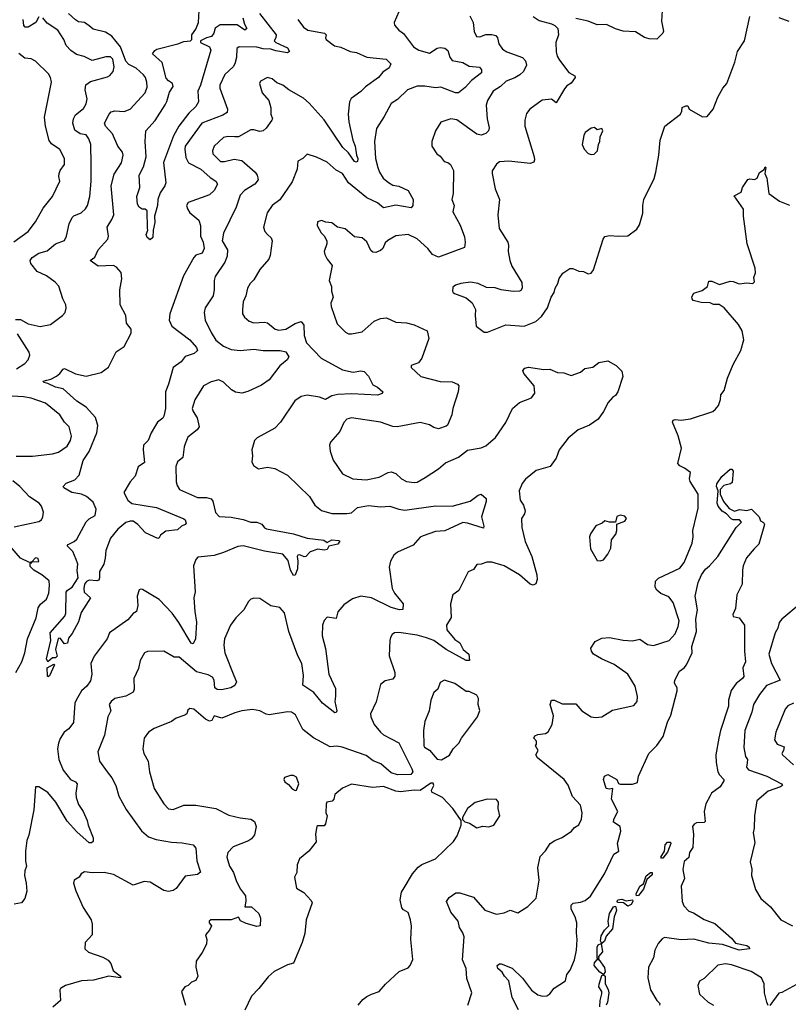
# Model space of a CAD drawing. Extents: x 1954678 to 2060275, y 904822 to 1016299.
# Tile 261 of 467: x 1992230 to 1997267, y 953651 to 960104. Entities that reach past the tile are written whole.
import ezdxf

# ---------------------------------------------------------------- set-up
doc = ezdxf.new("R2010")
doc.units = 0

msp = doc.modelspace()

# ---------------------------------------------------------------- linework, layer by layer
at = {"layer": '0CON20XD'}
for points in [[(1996443.8, 960235), (1996435.6, 960095), (1996448, 960028), (1996443.8, 960015), (1996405, 959976), (1996355, 959978), (1996325, 959988), (1996265, 960023.1), (1996185, 960029.1), (1996135, 960044.4), (1996075, 960073.1), (1996015, 960070), (1995955, 960093.1), (1995875, 960110.8)], [(1994713.8, 960155), (1994684, 960085), (1994687.3, 960067.3), (1994715.8, 960035), (1994745, 960014), (1994810.8, 959925), (1994845, 959904.5), (1994916.3, 959883.7), (1994965, 959916.5), (1994985, 959921.1), (1995016.6, 959916.6), (1995035, 959901.2), (1995047.9, 959857.9), (1995065, 959836.9), (1995135, 959822.7), (1995175, 959798.6), (1995243, 959793), (1995256, 959775), (1995255.6, 959755), (1995190, 959705), (1995149.8, 959660.2), (1995105, 959624.3), (1995085, 959623.8), (1994990.8, 959660.8), (1994955, 959656.8), (1994885, 959668.6), (1994835, 959668.1), (1994771.4, 959645), (1994705, 959580), (1994664.3, 959555), (1994619.7, 959470.3), (1994568.3, 959391.7), (1994554.5, 959304.5), (1994562.7, 959195), (1994576.2, 959135), (1994587.3, 959105), (1994612.5, 959065), (1994646.5, 959036.5), (1994675, 959018.8), (1994715, 959012.2), (1994775, 958983.8), (1994808.1, 958925), (1994806.2, 958885), (1994795, 958871.2), (1994695, 958887.5), (1994615, 958870), (1994573.9, 958903.9), (1994505.2, 958935.2), (1994385.6, 959035.6), (1994345, 959096.7), (1994305, 959117.1), (1994245, 959170.5), (1994175, 959203.1), (1994115, 959222), (1994086, 959195), (1994053.7, 959176.3), (1994047.5, 959125), (1994015, 959041.2), (1993935, 958923.8), (1993885, 958886), (1993852.8, 958837.2), (1993827.5, 958745), (1993835.8, 958715.8), (1993855, 958696.2), (1993877.5, 958675), (1993884.4, 958655), (1993872.6, 958557.4), (1993861.9, 958535), (1993805, 958465.8), (1993765, 958398.8), (1993740, 958375), (1993722.9, 958345), (1993712.2, 958295), (1993695.6, 958255), (1993689.4, 958205), (1993691.4, 958175), (1993703.4, 958153.4), (1993735, 958128), (1993765, 958117.5), (1993835, 958121.4), (1993855, 958117.1), (1993904, 958075), (1993928.8, 958068.8), (1993975, 958075.4), (1994035, 958111.8), (1994075.5, 958125.5), (1994091.4, 958101.4), (1994094.7, 958034.7), (1994109.5, 957985), (1994205.5, 957885), (1994345, 957810), (1994415, 957794.4), (1994465, 957801.4), (1994487, 957797), (1994515, 957766.7), (1994545, 957710), (1994575, 957696), (1994610, 957665), (1994605.7, 957654.3), (1994575, 957643.5), (1994405, 957651.1), (1994315, 957647.1), (1994275, 957638.5), (1994234.4, 957615.6), (1994195, 957628.9), (1994115, 957643.1), (1994075, 957634.2), (1994034, 957605), (1993938.8, 957465), (1993902.6, 957427.4), (1993787.3, 957362.7), (1993770, 957345), (1993752, 957285), (1993756, 957245), (1993751.2, 957205), (1993762.3, 957182.3), (1993795, 957160), (1993855, 957170), (1993902.7, 957162.7), (1993985, 957118), (1994128.9, 956978.9), (1994165, 956922), (1994207.9, 956887.9), (1994275, 956867.8), (1994375, 956866.4), (1994405, 956870.9), (1994445, 956907.7), (1994515, 956920.6), (1994595, 956910.3), (1994655, 956916), (1994715, 956895.4), (1994755, 956888.8), (1994955, 956917.5), (1995065, 956916.5), (1995181.2, 956948.8), (1995235, 956986.9), (1995255, 956993.8), (1995287.5, 956965), (1995286.7, 956945), (1995257.5, 956845), (1995272, 956785), (1995268.8, 956771.2), (1995165, 956804.6), (1995135, 956807.3), (1995016.3, 956753.7), (1994955, 956748.5), (1994875, 956721.1), (1994855, 956712), (1994809.7, 956660.3), (1994706.2, 956615), (1994682.5, 956595), (1994660, 956555), (1994652.5, 956515), (1994671.1, 956375), (1994685.4, 956345.4), (1994743.3, 956275), (1994741.7, 956238.3), (1994720, 956235), (1994665, 956250.4), (1994536.2, 956315), (1994465, 956325.8), (1994411.7, 956308.3), (1994355, 956268.8), (1994315, 956223.3), (1994305, 956179.2), (1994245, 956187.5), (1994225, 956166.2), (1994213.6, 956135), (1994212.8, 956065), (1994235, 955983.3), (1994255.6, 955815), (1994300.3, 955720.3), (1994299.1, 955670.9), (1994295.5, 955635), (1994308.6, 955575), (1994305, 955562.5), (1994295, 955561.2), (1994214.7, 955624.7), (1994157.1, 955695), (1994085, 955741.2), (1994090.4, 955805), (1994078.7, 955885), (1994054, 955935), (1993993.3, 956095), (1993966, 956216), (1993935, 956251.2), (1993875, 956262.5), (1993805, 956311.2), (1993765, 956313.3), (1993745, 956306.7), (1993728.8, 956291.2), (1993698.8, 956235), (1993645.8, 956184.2), (1993611.2, 956135), (1993572.5, 956045), (1993567.8, 956005), (1993574.5, 955955), (1993632.7, 955805), (1993650, 955765), (1993640.3, 955739.7), (1993613.3, 955725), (1993552.1, 955712.1), (1993525, 955712.9), (1993509.2, 955725), (1993504.4, 955775), (1993492.9, 955795), (1993465, 955810.4), (1993389.2, 955829.2), (1993275, 955925.8), (1993243.3, 955925), (1993175, 955965.6), (1993068.1, 955961.9), (1993048.8, 955955), (1993018.9, 955905), (1993008, 955852), (1992978, 955785), (1992980.8, 955715), (1992974.4, 955695.6), (1992925, 955669.5), (1992854.5, 955655.5), (1992828.8, 955635), (1992816.7, 955615), (1992828.6, 955575), (1992807.8, 955535), (1992785.6, 955415), (1992742.2, 955305), (1992753.5, 955245), (1992804.5, 955175), (1992834.4, 955135), (1992860.8, 955085), (1992880.8, 955015), (1992927.4, 954927.4), (1993028.5, 954788.5), (1993075, 954747.5), (1993125, 954731.5), (1993225, 954713.3), (1993295, 954710), (1993367.5, 954695), (1993384.2, 954674.2), (1993391.1, 954591.1), (1993414.1, 954515.9), (1993395, 954500.8), (1993315, 954491.2), (1993255, 954408.8), (1993235, 954396), (1993205, 954390), (1993175, 954395.6), (1993085, 954451.8), (1993045, 954455.3), (1992975, 954431.5), (1992845, 954501.5), (1992783.6, 954513.6), (1992705, 954512.5), (1992655, 954519.2), (1992634.1, 954505.9), (1992620, 954485), (1992586.7, 954465), (1992584, 954445), (1992598, 954395), (1992646, 954285), (1992698.8, 954205), (1992706.2, 954175), (1992706.2, 954105), (1992660, 954055), (1992657.5, 954015), (1992682.3, 953992.3), (1992775, 953959.4), (1992809.2, 953939.2), (1992827.6, 953917.6), (1992843.3, 953873.3), (1992890, 953835), (1992890, 953825), (1992815, 953836), (1992715, 953807.8), (1992635, 953805.4), (1992530, 953775), (1992498.8, 953755), (1992494, 953745), (1992498, 953675), (1992447.9, 953632.1)], [(1993693.5, 960115), (1993702.9, 960075), (1993718.1, 960045), (1993705, 960034.6), (1993655, 960070), (1993545, 960069.2), (1993511.7, 960048.3), (1993501.8, 960015), (1993486.5, 959993.5), (1993455, 959985.4), (1993414.5, 959965), (1993414.6, 959954.6), (1993475, 959925.7), (1993481.8, 959905), (1993415.2, 959674.8), (1993398.5, 959635), (1993402.2, 959565), (1993384.6, 959535), (1993338.6, 959491.4), (1993273, 959407), (1993237.9, 959342.1), (1993172.8, 959167.2), (1993187.5, 959035), (1993182.5, 959015), (1993150.5, 958969.5), (1993134.5, 958925.5), (1993132.7, 958885), (1993114.5, 958815.5), (1993115.5, 958775), (1993104.6, 958725), (1993103.3, 958676.7), (1993085, 958661.9), (1993065, 958675.7), (1993058.8, 958695), (1993070, 958725), (1993067.9, 958737.9), (1993065, 958850), (1993051.7, 958861.7), (1993033, 958863), (1993012.5, 958875), (1993002.5, 958895), (1992998.8, 958945), (1993016.7, 959005), (1993013.1, 959085), (1993040.6, 959139.4), (1993059.6, 959205), (1993053.3, 959305), (1993057.5, 959375), (1993117.7, 959442.3), (1993183.8, 959546.2), (1993195, 959566.7), (1993211.9, 959628.1), (1993235.8, 959665), (1993231.2, 959685), (1993205, 959702.5), (1993190.6, 959720.6), (1993164.1, 959824.1), (1993100.7, 959879.3), (1993115, 959902.5), (1993129.5, 959910.5), (1993266.7, 959945), (1993305, 959961.4), (1993350, 959965), (1993357.5, 959975), (1993359.2, 960005), (1993385, 960041.9), (1993402, 960085), (1993405.5, 960164.5)], [(1992202.1, 958137.9), (1992235, 958139.6), (1992285, 958111.5), (1992365, 958092.2), (1992433.1, 958106.9), (1992511.2, 958165), (1992528, 958185), (1992535.8, 958214.2), (1992532.5, 958235), (1992512.5, 958275), (1992486.7, 958356.7), (1992463.7, 958383.7), (1992406, 958425), (1992345, 958452.5), (1992302.5, 958505), (1992298.1, 958525), (1992311.4, 958545), (1992355, 958573.5), (1992410.6, 958589.4), (1992464.7, 958635.3), (1992523.2, 958656.8), (1992537.5, 958685), (1992555.3, 958765), (1992575, 958807.5), (1992585, 958818.1), (1992632.6, 958837.4), (1992660.6, 958865), (1992673.7, 958886.3), (1992688.9, 958945), (1992699.1, 959045), (1992697.7, 959157.7), (1992696.4, 959285), (1992683.8, 959323.8), (1992665, 959349.5), (1992626, 959356), (1992590.8, 959380.8), (1992578.5, 959425), (1992583.5, 959455), (1992595, 959479.4), (1992648.5, 959521.5), (1992666.7, 959553.3), (1992672.7, 959585), (1992659.4, 959645), (1992662.7, 959677.3), (1992695, 959699.1), (1992805, 959728.6), (1992821.7, 959738.3), (1992841.9, 959765), (1992850, 959795), (1992841.5, 959845), (1992825, 959859.4), (1992795, 959860), (1992705, 959837.1), (1992652.1, 959862.1), (1992603.3, 959876.7), (1992565, 959902), (1992534.3, 959935), (1992518.8, 959975), (1992481.2, 960035), (1992411.2, 960081.2), (1992381.8, 960115)], [(1992355, 960123.2), (1992335.6, 960084.4), (1992285, 960054.8), (1992266.2, 960055), (1992256.9, 960065), (1992252.2, 960105)], [(1993802.1, 960145), (1993910, 960005), (1993909.2, 959985), (1993897.5, 959965), (1993908, 959955), (1993985, 959920), (1993998.2, 959895), (1993985, 959886.7), (1993909.3, 959899.3), (1993875, 959911.5), (1993825, 959912.7), (1993785, 959923.9), (1993667.5, 959925), (1993654, 959915), (1993651.1, 959855), (1993640, 959815), (1993628.2, 959795), (1993575.4, 959745), (1993541.9, 959675), (1993542.9, 959655), (1993593, 959517), (1993588.9, 959495), (1993562.5, 959477.5), (1993423.1, 959425), (1993315.4, 959275), (1993312.5, 959255), (1993320, 959200), (1993336.1, 959166.1), (1993416.5, 959125), (1993479.2, 959069.2), (1993515.7, 959045), (1993526.8, 959026.8), (1993505.3, 958984.7), (1993475, 958956.5), (1993333.8, 958905), (1993324, 958885), (1993329.2, 958865), (1993345, 958838), (1993365, 958823.1), (1993405, 958790), (1993414.5, 958755), (1993416, 958686), (1993432.7, 958645), (1993439.5, 958605), (1993425, 958572.9), (1993385, 958560.8), (1993370.8, 958545), (1993304.6, 958425), (1993213.3, 958175), (1993209.2, 958135), (1993226.7, 958095), (1993345, 958005.4), (1993390, 957955), (1993394.4, 957935), (1993374.4, 957915), (1993314.7, 957895.3), (1993287.7, 957862.3), (1993235, 957824), (1993206.1, 957715), (1993186.7, 957665), (1993184.8, 957555.2), (1993174.8, 957505.2), (1993167.9, 957492.1), (1993133, 957467), (1993121.2, 957445), (1993091.8, 957395), (1993073.1, 957346.9), (1993041.9, 957315), (1993039.4, 957285), (1993048.2, 957201.8), (1993006.5, 957173.5), (1992987.9, 957112.1), (1992955, 957074.2), (1992913.3, 957005), (1992939.7, 956955), (1992965, 956933.8), (1993126.8, 956906.8), (1993305, 956832.9), (1993315.7, 956825), (1993320.6, 956805), (1993315, 956794.4), (1993290, 956785), (1993265, 956761.4), (1993188.8, 956751.2), (1993154.1, 956725.9), (1993145, 956707.5), (1993135, 956703.8), (1993055, 956740.6), (1993005, 956794.6), (1992975, 956816.2), (1992955, 956817.9), (1992925, 956807.5), (1992872.7, 956765), (1992826, 956705), (1992795.8, 956625), (1992790.5, 956575), (1992781.8, 956535), (1992753, 956487), (1992753.9, 956445), (1992748.6, 956431.4), (1992735, 956426.7), (1992685, 956430.7), (1992668.4, 956421.6), (1992655.7, 956405), (1992649.6, 956375), (1992652.3, 956352.3), (1992694, 956315), (1992632.3, 956217.7), (1992615, 956156.7), (1992575, 956080), (1992550.3, 956049.7), (1992543.3, 956016.7), (1992524.1, 956014.1), (1992495, 956050), (1992481.7, 956048.3), (1992464.4, 955975), (1992475, 955932.5), (1992465, 955922.5), (1992445, 955921.2), (1992415, 955896), (1992406.7, 955915), (1992433.5, 956035), (1992429.3, 956085), (1992526.8, 956195), (1992533.6, 956215), (1992535, 956351.2), (1992544.7, 956365.3), (1992575, 956385.5), (1992613.5, 956445), (1992606.4, 956493.6), (1992610.7, 956535), (1992599.4, 956565), (1992577.8, 956617.8), (1992542, 956655), (1992548.8, 956665), (1992586.7, 956683.3), (1992605, 956700), (1992665, 956813), (1992685, 956832.7), (1992724.6, 956855), (1992731.8, 956895), (1992712, 956942), (1992668.2, 956978.2), (1992635, 956994), (1992571.4, 957005), (1992518.8, 957035), (1992516, 957045), (1992533.9, 957066.1), (1992592.6, 957087.4), (1992620.3, 957119.7), (1992646.2, 957215), (1992686.5, 957273.5), (1992736.8, 957395), (1992742.1, 957445), (1992726.6, 957496.6), (1992666.7, 957565), (1992605, 957602.7), (1992515.7, 957685), (1992465, 957696.1), (1992415, 957720), (1992388.8, 957725), (1992384.3, 957735), (1992407.8, 957742.2), (1992435, 957748.5), (1992471.7, 957768.3), (1992494.2, 957785), (1992515, 957813.3), (1992525, 957816.7), (1992595, 957782.9), (1992665, 957767.5), (1992765, 957792), (1992813, 957827), (1992863.6, 957926.4), (1992915, 957961.2), (1992959.9, 958050.1), (1992960.6, 958075), (1992930.9, 958115), (1992925, 958166), (1992889.3, 958235), (1992887.2, 958332.8), (1992899.1, 958405), (1992896.2, 958446.2), (1992865, 958481.4), (1992845, 958493.1), (1992745, 958488.8), (1992692.5, 958525), (1992722.3, 958547.7), (1992745.6, 958595), (1992807.1, 958665), (1992811.4, 958685), (1992804.4, 958745), (1992834.6, 958795), (1992846.9, 958825), (1992830.2, 959015), (1992849.2, 959090.8), (1992896.5, 959165), (1992907.5, 959215), (1992903.1, 959235), (1992874.5, 959275), (1992838.7, 959355), (1992792.9, 959405), (1992786, 959425), (1992815.8, 959485), (1992830.7, 959499.3), (1992854.5, 959505.5), (1992915, 959501.5), (1992955, 959516.7), (1993052.5, 959625), (1993065, 959662.5), (1993063.8, 959695), (1993055, 959724), (1993042.2, 959742.2), (1992994.2, 959785), (1992945, 959810.4), (1992925, 959832.5), (1992891.8, 959925), (1992834.4, 959995), (1992792.2, 960022.2), (1992710.9, 960040.9), (1992685, 960063.1), (1992655, 960084.4), (1992615, 960089.6), (1992595, 960102.1), (1992550.6, 960145)], [(1994054, 960105), (1994089.2, 960055), (1994118.8, 960035), (1994228, 960015), (1994239.2, 960005), (1994234, 959985), (1994238, 959975), (1994292.7, 959932.7), (1994335, 959924.6), (1994395, 959896), (1994438.3, 959888.3), (1994505, 959858), (1994631.2, 959845), (1994662.5, 959815), (1994651.2, 959788.8), (1994610.6, 959759.4), (1994580.6, 959725), (1994495.3, 959664.7), (1994465.9, 959634.1), (1994402.1, 959587.9), (1994391.5, 959565), (1994382.3, 959485), (1994387.9, 959435), (1994413.2, 959315), (1994428.9, 959275), (1994436.4, 959216.4), (1994446.2, 959195), (1994443.8, 959175), (1994435, 959170), (1994425, 959173.3), (1994385, 959231.5), (1994347.1, 959267.1), (1994225, 959447.8), (1994127.3, 959557.3), (1994089.8, 959589.8), (1993993, 959643), (1993955, 959674), (1993915, 959690), (1993885, 959716.2), (1993855, 959724.2), (1993808.3, 959701.7), (1993801.4, 959685), (1993820, 959625), (1993863.9, 959573.9), (1993876, 959525), (1993876.7, 959485), (1993886.7, 959455), (1993883.3, 959445), (1993845, 959392.5), (1993825, 959375.7), (1993805, 959371.4), (1993765, 959382.5), (1993745, 959381.4), (1993665, 959336), (1993640, 959335), (1993595, 959339.2), (1993565, 959331.2), (1993505.6, 959275), (1993493.8, 959245), (1993496.9, 959225), (1993545.4, 959175.4), (1993572.5, 959175), (1993635, 959189.4), (1993685, 959180.8), (1993773.9, 959103.9), (1993785.6, 959085), (1993792.2, 959055), (1993770.5, 959025), (1993704.3, 958985), (1993675, 958954.2), (1993648.5, 958875), (1993565.4, 958705), (1993556.4, 958655), (1993591.6, 958595), (1993589.7, 958555), (1993575.2, 958514.8), (1993510.2, 958419.8), (1993503.8, 958395), (1993505.5, 958335), (1993498.9, 958295), (1993445, 958216.2), (1993438.1, 958185), (1993445.6, 958135), (1993485, 958053.8)], [(1995179.7, 960129.7), (1995201.9, 960085), (1995207.4, 960027.4), (1995224.2, 959994.2), (1995245, 959992), (1995285, 960005.8), (1995325, 960006.7), (1995349.3, 959999.3), (1995361.9, 959985), (1995371.1, 959945), (1995395, 959910.5), (1995422.7, 959892.7), (1995525.3, 959855.3), (1995544.5, 959835), (1995551.9, 959805), (1995531.1, 959765), (1995508.4, 959741.6), (1995475, 959722.1), (1995418.8, 959701.2), (1995380, 959665), (1995332.9, 959635), (1995296.7, 959575), (1995286.4, 959543.6), (1995292.5, 959455), (1995305.6, 959395), (1995302, 959375), (1995285, 959358), (1995255, 959347.1), (1995225, 959354.4), (1995095, 959448.5), (1995055, 959454.4), (1994988.9, 959431.1), (1994954, 959375), (1994930.8, 959305), (1994930.8, 959275), (1994964.4, 959224.4), (1994985, 959210), (1995012, 959175), (1995035, 959168.6), (1995054, 959155), (1995072.5, 959115), (1995070, 958965), (1995062, 958925), (1995077.1, 958885), (1995069.4, 958845), (1995116, 958756), (1995145, 958680), (1995150, 958645), (1995145, 958610), (1994975, 958547.5), (1994934.7, 958564.7), (1994904.6, 958604.6), (1994835, 958666.9), (1994775, 958695.7), (1994695, 958687.5), (1994643.2, 958656.8), (1994625, 958640.8), (1994608.9, 958605), (1994595, 958590), (1994565, 958578.8), (1994545, 958580), (1994531.8, 958591.8), (1994505, 958648), (1994475, 958674.2), (1994425, 958680), (1994362.7, 958732.7), (1994312.5, 958745), (1994275, 958773.3), (1994237, 958777), (1994208, 958788), (1994182.1, 958777.9), (1994180.6, 958755), (1994205, 958707.5), (1994225, 958687.5), (1994242, 958655), (1994243.8, 958635), (1994226.2, 958585), (1994228.8, 958565), (1994244.2, 958534.2), (1994277, 958493), (1994258.8, 958395), (1994274.2, 958355), (1994274.3, 958325), (1994284.2, 958285), (1994270, 958245), (1994270.8, 958225), (1994311.2, 958111.2), (1994365, 958056.2), (1994385.8, 958045.8), (1994405, 958044.2), (1994475, 958057.5), (1994552.3, 958127.7), (1994595.5, 958145.5), (1994635, 958148.9), (1994695, 958121.8), (1994765, 958116.5), (1994815.9, 958104.1), (1994901.2, 958065), (1994911.4, 958015), (1994865.5, 957884.5), (1994843.8, 957855), (1994795, 957836.7), (1994796, 957825), (1994860, 957765), (1994985, 957732.5), (1995065, 957731.1), (1995100, 957715), (1995107.1, 957705), (1995104.4, 957665), (1995069.5, 957555), (1995063.1, 957515), (1995032.9, 957447.1), (1995025, 957438.8), (1994975, 957421.2), (1994945, 957430), (1994915, 957448.2), (1994855, 957463.3), (1994704.5, 957434.5), (1994675, 957438.5), (1994595, 957466.2), (1994405, 957494), (1994375, 957486), (1994355, 957463.8), (1994327.1, 957405), (1994266, 957335), (1994260, 957315), (1994265.8, 957275), (1994285, 957216.7), (1994346.3, 957126.3), (1994413.8, 957093.8), (1994501.7, 957088.3), (1994585, 957105.6), (1994645, 957137.1), (1994665, 957141.4), (1994695, 957130.6), (1994732.5, 957095), (1994765, 957076.7), (1994815, 957070.4), (1994835, 957073.6), (1994887.3, 957102.7), (1994975, 957160.8), (1995020, 957200), (1995105, 957236.2), (1995165, 957282), (1995255, 957298.6), (1995285, 957311.4), (1995347.8, 957365), (1995415, 957464), (1995459.4, 957555), (1995505, 957594), (1995585, 957626.2), (1995606, 957655), (1995602, 957705), (1995533.3, 957785), (1995526.7, 957805), (1995540, 957820), (1995565, 957826.2), (1995665, 957812), (1995705, 957813.8), (1995755, 957791.4), (1995795, 957790), (1995845, 957772.9), (1995906.2, 957793.8), (1995932.7, 957817.3), (1995985, 957826.2), (1996025, 957857.5), (1996085, 957867.5), (1996138, 957838), (1996175, 957800), (1996182, 957765), (1996148.8, 957665), (1996135, 957640), (1996115, 957627.5), (1996086, 957595), (1996055.8, 957535), (1996022, 957485), (1995963.3, 957446.7), (1995890, 957415), (1995825, 957360.8), (1995765.6, 957285), (1995745, 957230)], [(1995595, 960124), (1995635, 960099.2), (1995715.9, 960075.9), (1995736.1, 960066.1), (1995756.2, 960045), (1995761.4, 960005), (1995744.2, 959955), (1995745.9, 959894.1), (1995753.1, 959865), (1995767.4, 959837.4), (1995828.3, 959758.3), (1995867.5, 959735), (1995870, 959725), (1995843, 959687), (1995815, 959670), (1995799.7, 959650.3), (1995745, 959558), (1995715, 959582), (1995655, 959575.7), (1995572.1, 959517.9), (1995550.9, 959489.1), (1995540.6, 959445), (1995539.4, 959405), (1995600.6, 959205), (1995604.3, 959185), (1995599.3, 959170.7), (1995575, 959161.2), (1995435, 959176.9), (1995375, 959171.4), (1995355, 959155.8), (1995326.5, 959113.5), (1995325.5, 959095), (1995346.5, 958995), (1995374.3, 958925), (1995364.3, 958824.3), (1995371.9, 958735), (1995429.2, 958645), (1995434.2, 958624.2), (1995432.2, 958585), (1995442.2, 958525), (1995455, 958488.8), (1995520.6, 958380.6), (1995524, 958345), (1995515, 958328.8), (1995505, 958324.2), (1995465, 958322.5), (1995385, 958333.3), (1995345, 958346.5), (1995288.9, 958348.9), (1995235, 958374.4), (1995185, 958382.5), (1995120, 958375), (1995086.4, 958363.6), (1995068.3, 958351.7), (1995067.5, 958325), (1995070, 958315), (1995079.3, 958309.3), (1995155, 958280), (1995195, 958247.5), (1995218, 958205), (1995214.2, 958165), (1995222, 958095), (1995275, 958056.7), (1995295, 958056.2), (1995415, 958103.3), (1995535, 958094.2), (1995612.5, 958125), (1995650.5, 958159.5), (1995688.8, 958215), (1995712.5, 958285), (1995732.5, 958315), (1995739.2, 958345), (1995757.5, 958375), (1995765, 958407.5), (1995788.3, 958441.7), (1995835, 958472.5), (1995855, 958472.5), (1995895, 958456.7), (1995925, 958453.8), (1995955, 958437.5), (1995975, 958442.5), (1995991.2, 958465), (1996053.3, 958665), (1996065, 958682.5), (1996095, 958690), (1996155, 958684.2), (1996215, 958688.1), (1996275, 958731.4), (1996291.7, 958758.3), (1996314.4, 958835), (1996312.9, 958885), (1996320, 958925), (1996386.8, 959063.2), (1996398.6, 959105), (1996418.6, 959215), (1996427.5, 959315), (1996458, 959405), (1996560, 959485), (1996570, 959505), (1996571.7, 959528.3), (1996595, 959538.8), (1996608.3, 959538.3), (1996617, 959517), (1996705, 959467.5), (1996735, 959470), (1996775, 959517.5), (1996804.3, 959595.7), (1996838.8, 959655), (1996863.8, 959685), (1996915.7, 959825), (1996934.3, 959895), (1996980, 959965), (1997015.4, 960125.4)], [(1997205, 960117.1), (1997270, 960095)], [(1992192, 958648), (1992286.9, 958715), (1992335, 958778), (1992385, 958869.2), (1992445, 958946), (1992494.3, 959045), (1992487.1, 959075), (1992490, 959095), (1992495.8, 959115), (1992522.9, 959155), (1992524.3, 959195), (1992493.6, 959253.6), (1992439.8, 959289.8), (1992422.6, 959312.6), (1992399.5, 959405), (1992392.5, 959465), (1992437.8, 959695), (1992433.1, 959725), (1992419.8, 959749.8), (1992335, 959832.9), (1992305, 959847.5), (1992265, 959852.5), (1992225, 959881.8)], [(1995975, 959220), (1995995, 959223.3), (1996017.5, 959245), (1996022.5, 959285), (1996032.5, 959305), (1996033.3, 959335), (1996052.5, 959375), (1996045, 959390), (1996015, 959382.5), (1995996.4, 959396.4), (1995975, 959393.8), (1995936.7, 959365), (1995926.7, 959345), (1995916.2, 959285), (1995928.8, 959255), (1995955, 959226.7), (1995975, 959220)], [(1995167.1, 953645), (1995194, 953725), (1995160.9, 953820.9), (1995155.7, 953885.7), (1995131.7, 953941.7), (1995141.9, 954091.9), (1995135, 954120), (1995113.1, 954155), (1995103.5, 954195), (1995055, 954253.8), (1995026.2, 954325), (1995045, 954350), (1995087.7, 954382.3), (1995115, 954380.8), (1995205, 954353.1), (1995278.3, 954268.3), (1995355, 954240.8), (1995405, 954250), (1995445, 954268), (1995495, 954250), (1995559.1, 954290.9), (1995614.1, 954345.9), (1995634.1, 954464.1), (1995625.6, 954545), (1995640.7, 954619.3), (1995675, 954657.5), (1995705.8, 954705), (1995736.2, 954725), (1995785, 954744.4), (1995845.8, 954785), (1995865, 954810), (1995895, 954826.7), (1995912.5, 954865), (1995915.6, 954905), (1995906.1, 954956.1), (1995853.3, 955013.3), (1995823.3, 955086.7), (1995797.1, 955125), (1995624.2, 955265), (1995612.9, 955285), (1995627.5, 955315), (1995610, 955345), (1995616.7, 955355), (1995616.7, 955375), (1995600, 955395), (1995605, 955410), (1995625, 955420), (1995675, 955426), (1995694.1, 955435.9), (1995718.6, 955485), (1995727.9, 955542.1), (1995707.1, 955615), (1995714.2, 955645), (1995735, 955644.4), (1995785, 955620.6), (1995875, 955619.2), (1995913.7, 955573.7), (1995975, 955535.8), (1996005, 955530), (1996045, 955534.2), (1996115, 955578), (1996255, 955610), (1996275.7, 955634.3), (1996278.3, 955668.3), (1996263.1, 955735), (1996215.7, 955815), (1996125, 955877.1), (1996042, 955915), (1995991.2, 955945), (1995976.2, 955965), (1995973.8, 955985), (1996001.7, 956028.3), (1996045, 956051.4), (1996095, 956054.5), (1996185, 956036.7), (1996245, 956032.2), (1996295, 956044), (1996345, 956008.6), (1996383.3, 956003.3), (1996485.8, 956034.2), (1996525, 956078.6), (1996545, 956126.2), (1996550.8, 956165), (1996512.5, 956285), (1996485, 956321.1), (1996432.1, 956342.1), (1996405, 956364), (1996394.4, 956385), (1996395.7, 956424.3), (1996416.5, 956443.5), (1996555, 956510), (1996583.6, 956546.4), (1996636.2, 956673.8), (1996644.3, 956715), (1996640.8, 956755), (1996665, 956857.5), (1996677.2, 956902.8), (1996676.7, 956995), (1996623.9, 957076.1), (1996619.2, 957095), (1996626.7, 957135), (1996587.5, 957165), (1996555, 957178.8), (1996543.8, 957195), (1996566, 957295), (1996545.5, 957375.5), (1996508, 957465), (1996512, 957478), (1996525, 957483.8), (1996565, 957478.8), (1996625, 957488), (1996773.1, 957536.9), (1996789.7, 957550.3), (1996809.4, 957575), (1996823.1, 957615), (1996824.3, 957645), (1996846.5, 957673.5), (1996868.8, 957755), (1996905, 957842.9), (1996955.6, 957935), (1996975.8, 958005), (1996963.6, 958063.6), (1996940, 958105), (1996845.5, 958215.5), (1996813, 958237), (1996777, 958237), (1996755, 958247.5), (1996695, 958250.8), (1996643.8, 958263.8), (1996636.7, 958275), (1996633.6, 958286.4), (1996648, 958312), (1996701.7, 958328.3), (1996737.5, 958355), (1996745, 958390), (1996765, 958390), (1996815, 958368), (1996885, 958390), (1996905, 958388.9), (1996945, 958372.2), (1996995, 958378.8), (1997035, 958374), (1997046, 958385), (1997041.2, 958415), (1997051.2, 958445), (1997048.6, 958475), (1996998, 958635), (1996972.5, 958815), (1996972.3, 958862.3), (1996911.7, 958948.3), (1996957.7, 958972.3), (1996967.5, 959005), (1997002.7, 959057.3), (1997015, 959061.2), (1997045, 959056.2), (1997063.3, 959065), (1997078.1, 959101.9), (1997108.3, 959121.7), (1997115, 959140), (1997120, 959135), (1997113.8, 959096.2), (1997125.8, 959065), (1997138.8, 958965), (1997210, 958915), (1997275, 958887.5)], [(1993485, 958053.8), (1993515, 958003.5), (1993565, 957963.8), (1993615, 957943.1), (1993675, 957934.6), (1993765.3, 957945.3), (1993825, 957935.3), (1993936.6, 957936.6), (1993975, 957927.3), (1993994.4, 957895), (1993982.2, 957875), (1993935.3, 957835), (1993865, 957742.7), (1993815, 957708.9), (1993725, 957666.5), (1993685, 957656.7), (1993645, 957663.3), (1993618.8, 957678.8), (1993565, 957727.5), (1993535, 957742.5), (1993485, 957729.5), (1993435.7, 957704.3), (1993377.6, 957612.4), (1993361.4, 957555), (1993367.1, 957535), (1993392.9, 957495), (1993406.2, 957435), (1993392.5, 957415), (1993332.6, 957367.4), (1993315, 957323.3), (1993307.5, 957305), (1993300, 957235), (1993265, 957206.7), (1993254.3, 957175), (1993255.6, 957075), (1993261.4, 957051.4), (1993278.6, 957025), (1993395, 956971.5), (1993455, 956971.9), (1993484.3, 956964.3), (1993495, 956947.5), (1993512.5, 956875), (1993537.5, 956847.5), (1993615, 956842.9), (1993695, 956827.9), (1993745, 956810.9), (1993785, 956811.1), (1993816.8, 956796.8), (1993833.9, 956773.9), (1993847.3, 956767.3), (1994025, 956734.2), (1994115, 956705.6), (1994222.6, 956692.6), (1994245, 956677.5), (1994275, 956694.5), (1994321.4, 956691.4), (1994328, 956685), (1994315, 956665.8), (1994257, 956653), (1994245, 956632), (1994225, 956627.5), (1994185, 956634.4), (1994134.1, 956615.9), (1994105, 956585.7), (1994094.3, 956584.3), (1994065, 956596.9), (1994053.3, 956595), (1994047.8, 956585), (1994052.9, 956555), (1994050, 956505), (1994035, 956462.5), (1994025, 956460), (1994005.6, 956495), (1993989.7, 956559.7), (1993955, 956600), (1993835, 956621.5), (1993695, 956656.5), (1993658.8, 956651.2), (1993565, 956610.7), (1993505, 956592.3), (1993398.6, 956581.4), (1993384.4, 956565.6), (1993370, 956525), (1993379.4, 956355), (1993370.9, 956315), (1993377.1, 956225), (1993389.6, 956155), (1993381.4, 956045), (1993366, 956014), (1993355, 956018), (1993272.4, 956152.4), (1993228.5, 956215), (1993145, 956303.1), (1993035, 956368.8), (1993025, 956372.5), (1993013.8, 956366.2), (1993001.2, 956325), (1993004, 956265), (1992995.8, 956225), (1992975, 956211.2), (1992938.5, 956171.5), (1992819.2, 956085), (1992804.3, 956045), (1992718.6, 955931.4), (1992695.6, 955885), (1992703.3, 955815), (1992695, 955770), (1992669.4, 955735), (1992635.7, 955705), (1992600, 955645), (1992592.2, 955625), (1992582.5, 955497.5), (1992553.2, 955456.8), (1992520.8, 955435), (1992495, 955393.3), (1992485, 955362.5), (1992478.1, 955325), (1992485.8, 955255), (1992515.7, 955185), (1992564, 955125), (1992595, 955109.2), (1992607.1, 955095), (1992598.1, 955035), (1992601.5, 955005), (1992615, 954960), (1992646.2, 954915), (1992673.3, 954855), (1992679.2, 954825), (1992712.4, 954742.4), (1992712.2, 954717.8), (1992701.5, 954708.5), (1992685, 954710), (1992605, 954780.4), (1992541, 954851), (1992466.8, 954975), (1992415, 955038.5), (1992355, 955076), (1992335, 955076.7), (1992322.7, 954925), (1992290.9, 954759.1), (1992277.5, 954725), (1992268.8, 954655), (1992267.8, 954587.8), (1992274.4, 954555), (1992263.6, 954525), (1992262.1, 954495), (1992273.6, 954443.6), (1992277.9, 954392.1), (1992263.3, 954345), (1992242.5, 954315), (1992195, 954306)], [(1992210, 957815), (1992265, 957850.8), (1992285, 957874), (1992297.8, 957905), (1992293.1, 957925), (1992215, 958044.5)], [(1992207.1, 957242.9), (1992253.8, 957243.8), (1992315, 957242.7), (1992445, 957258.8), (1992485, 957269.1), (1992541.8, 957308.2), (1992562.7, 957345), (1992569.5, 957375), (1992554.5, 957434.5), (1992525, 957465.8), (1992493.1, 957515), (1992400.2, 957590.2), (1992305, 957623.9), (1992255, 957632.9), (1992065, 957642.2)], [(1995745, 957230), (1995705.4, 957174.6), (1995615, 957148.9), (1995545, 957093.1), (1995521.9, 957065), (1995503.1, 957015), (1995510.6, 956955), (1995531.7, 956921.7), (1995542, 956885), (1995538.8, 956865), (1995517.5, 956835), (1995520, 956775), (1995543.6, 956683.6), (1995585.6, 956585), (1995618.5, 956465), (1995621.9, 956435), (1995613.1, 956406.9), (1995595, 956397.5), (1995575, 956404.4), (1995504.8, 956464.8), (1995405.8, 956525), (1995325, 956548.2), (1995290.6, 956549.4), (1995255, 956535.8), (1995225, 956533.8), (1995205, 956500), (1995170, 956485), (1995108.1, 956361.9), (1995068.8, 956335), (1995054.3, 956275.7), (1995057.1, 956185), (1995026.9, 956135), (1995029.6, 956105), (1995081.7, 956041.7), (1995115, 956019.2), (1995136, 955976), (1995174.5, 955945), (1995177.1, 955905), (1995155, 955904.6), (1995025, 955975.8), (1994945, 956034.1), (1994895, 956053.2), (1994835, 956070.5), (1994715, 956086.7), (1994685.8, 956084.2), (1994671.2, 956075), (1994659.2, 956055), (1994655.7, 956035), (1994651.1, 955935), (1994687.5, 955825), (1994688.3, 955801.7), (1994675, 955782), (1994625, 955771.2), (1994594.2, 955745.8), (1994566.3, 955633.7), (1994529.2, 955555), (1994531.4, 955535), (1994552.2, 955485), (1994594.2, 955434.2), (1994615, 955416.4), (1994714.7, 955364.7), (1994800.8, 955195), (1994805.5, 955174.5), (1994792.6, 955157.4), (1994705, 955154), (1994665, 955168), (1994597.2, 955227.2), (1994547, 955247), (1994500.9, 955280.9), (1994343.8, 955336.2), (1994308.5, 955341.5), (1994265, 955338.9), (1994155, 955396.9), (1994085, 955450.8), (1994037.3, 955547.3), (1994012.5, 955565), (1993985, 955567.1), (1993865, 955548.1), (1993845, 955552.5), (1993805, 955574.5), (1993755, 955582.7), (1993685.4, 955574.6), (1993639.7, 955560.3), (1993555.5, 955525.5), (1993505, 955541.2), (1993490, 955510), (1993475, 955505.6), (1993448.8, 955518.8), (1993372.5, 955585), (1993345, 955590), (1993332.3, 955577.7), (1993326.2, 955555), (1993313.3, 955545), (1993255, 955525.8), (1993225, 955504.3), (1993111.7, 955458.3), (1993075, 955433.3), (1993046.2, 955395), (1993036.2, 955325), (1993044, 955295), (1993071.4, 955245), (1993081.9, 955175), (1993112.5, 955065), (1993175.8, 954965), (1993205, 954932.5), (1993235, 954927.5), (1993305, 954956.9), (1993385, 954955.5), (1993515, 954932.9), (1993600.7, 954890.7), (1993675, 954873.1), (1993745, 954863.1), (1993769.5, 954849.5), (1993780, 954815), (1993768.3, 954761.7), (1993750, 954735), (1993728.9, 954721.1), (1993628.3, 954681.7), (1993594, 954645), (1993588, 954615), (1993606.2, 954555), (1993632, 954515), (1993651.4, 954455), (1993678, 954405), (1993711.1, 954361.1), (1993712.6, 954327.4), (1993705, 954290), (1993748.8, 954288.8), (1993796.4, 954246.4), (1993807.5, 954215), (1993806.7, 954165), (1993785, 954161.4), (1993715, 954179.4), (1993678, 954198), (1993665, 954222.5), (1993615, 954203.8), (1993482.5, 954205), (1993472.5, 954195), (1993472.5, 954185), (1993487.5, 954165), (1993475, 954137.5), (1993448.8, 954105), (1993455.8, 954075.8), (1993454, 954045), (1993425, 953990), (1993385.9, 953934.1), (1993384.2, 953895), (1993396.7, 953835), (1993385, 953806), (1993356.7, 953795), (1993335, 953773.3), (1993312.5, 953765), (1993290, 953735), (1993316.7, 953645)], [(1996749.4, 956525), (1996804.5, 956585.5), (1996925, 956776.7), (1996959.2, 956810.8), (1996946, 956825), (1996905.5, 956825.5), (1996891.6, 956831.6), (1996860.8, 956865), (1996833.2, 956883.2), (1996807.8, 956915), (1996799.7, 956935), (1996806.2, 957015), (1996797.2, 957045), (1996799.2, 957060.8), (1996830.8, 957109.2), (1996885, 957158.2), (1996897.7, 957157.7), (1996904.9, 957144.9), (1996898.6, 957071.4), (1996887.8, 957062.2), (1996845, 957051.2), (1996819.6, 957025), (1996820.8, 956995), (1996843, 956945), (1996880.2, 956900.2), (1996915, 956882.1), (1996947.2, 956892.8), (1996995, 956887.5), (1997026, 956895), (1997076.7, 956845), (1997085, 956820), (1997105, 956807.5), (1997111.2, 956795), (1997072.9, 956667.1), (1997043.5, 956635), (1996993.8, 956576.2), (1996971.9, 956525), (1996965.6, 956495), (1996964, 956405), (1996930, 956335), (1996920, 956245), (1996902.5, 956205), (1996905, 956192.5), (1996943.9, 956183.9), (1996978.8, 956135), (1996979.5, 955965), (1996986, 955895), (1996969.2, 955855), (1996975, 955800), (1996966, 955785), (1996925, 955753.1), (1996892.7, 955707.3), (1996874.3, 955645), (1996874.4, 955605), (1996821.5, 955445), (1996811.8, 955395), (1996792.9, 955285), (1996794.5, 955234.5), (1996804.2, 955175), (1996815, 955153.8), (1996843.8, 955125), (1996843.8, 955115), (1996820.8, 955075), (1996763.8, 955035), (1996755.9, 955015.9), (1996727.1, 954965), (1996715.5, 954915), (1996721.2, 954848.8), (1996715, 954841.2), (1996665, 954840), (1996649.1, 954830.9), (1996639.2, 954815), (1996645.7, 954765), (1996641.2, 954678.8), (1996618.8, 954645), (1996615, 954612.5), (1996585, 954586.7), (1996575.6, 954535), (1996586.2, 954475), (1996563.8, 954425), (1996570.8, 954325), (1996582, 954295), (1996615, 954260.8), (1996645, 954250), (1996716.4, 954206.4), (1996785, 954180.8), (1996894.4, 954084.4), (1996920.9, 954050.9), (1996995, 954037.1), (1997010, 954025), (1997012.5, 954015), (1996945, 954005.5), (1996835, 954041.8), (1996745, 954051.1), (1996647.2, 954077.2), (1996565, 954072.5), (1996455, 954089.4), (1996440, 954080), (1996415, 954048.8), (1996392, 954005), (1996383.8, 953955), (1996351.2, 953895), (1996345.8, 953825), (1996362.9, 953745), (1996405, 953675.8), (1996424, 953655), (1996423.9, 953646.1)], [(1992195, 956780.8), (1992356.2, 956815), (1992373.4, 956826.6), (1992382.5, 956845), (1992385.9, 956875.9), (1992374, 956915), (1992358, 956935), (1992295, 956976.7), (1992231.2, 957045), (1992185, 957082.5)], [(1996035, 956556.2), (1996055, 956564.2), (1996085, 956601.2), (1996105, 956640), (1996107.5, 956695), (1996137, 956733), (1996143.3, 956755), (1996142.5, 956797.5), (1996195, 956817.5), (1996206.7, 956835), (1996195, 956850), (1996165, 956857.5), (1996143.3, 956846.7), (1996135, 956810), (1996095, 956810), (1996065, 956820), (1996047.5, 956805), (1996005, 956786.7), (1995971.2, 956735), (1995963.8, 956715), (1995970, 956635), (1996015, 956560), (1996035, 956556.2)], [(1992205, 955824.3), (1992244.7, 955895.3), (1992264.6, 955955), (1992282.1, 956045), (1992337.4, 956182.6), (1992351.8, 956248.2), (1992367.3, 956272.7), (1992405.6, 956305), (1992420.4, 956345), (1992426.2, 956395), (1992423.2, 956425), (1992376.4, 956466.4), (1992323.3, 956495), (1992299.8, 956519.8), (1992298.3, 956541.7), (1992310, 956545), (1992310, 956550), (1992355, 956552.9), (1992351.7, 956571.7), (1992335, 956577.5), (1992310, 956550), (1992295, 956546.7), (1992235, 956575.6), (1992166.5, 956656.5)], [(1995498.9, 953615), (1995457.1, 953695), (1995435.4, 953805.4), (1995406.7, 953835), (1995392.4, 953862.4), (1995363.6, 953885), (1995360, 953905), (1995374.5, 953915.5), (1995385, 953915.6), (1995457.2, 953887.2), (1995525, 953821.2), (1995584, 953744), (1995625, 953711.9), (1995656.1, 953703.9), (1995685, 953706.7), (1995705, 953720), (1995732.9, 953757.1), (1995806.2, 953805), (1995816, 953845), (1995838, 953875), (1995865, 953942.5), (1995880, 954005), (1995884.4, 954075), (1995878.7, 954118.7), (1995880.5, 954185), (1995869.5, 954225), (1995843.8, 954275), (1995845, 954300), (1995856.6, 954313.4), (1995905, 954319.4), (1995935, 954331.4), (1995970.2, 954359.8), (1996062.2, 954505), (1996122.5, 954635), (1996156.2, 954655), (1996146.7, 954705), (1996168.6, 954785), (1996165.7, 954815), (1996120.6, 954845), (1996124.6, 954865), (1996150, 954915), (1996108.9, 954995), (1996117.5, 955065), (1996095, 955060), (1996072.5, 955065), (1996056.7, 955125), (1996062.5, 955145), (1996085, 955156.2), (1996143.8, 955125), (1996155, 955097.5), (1996164.1, 955094.1), (1996245.8, 955094.2), (1996278.8, 955105), (1996286, 955145), (1996354, 955295), (1996405, 955347.5), (1996446.4, 955405), (1996475, 955500), (1996496.9, 955545), (1996537.5, 955705), (1996538, 955725), (1996521.2, 955755), (1996523.3, 955775), (1996553.8, 955835), (1996585, 955856), (1996600.8, 955875), (1996637.1, 955955), (1996635.7, 955995), (1996665.5, 956094.5), (1996661.6, 956175), (1996672.1, 956235), (1996657.1, 956325), (1996675.6, 956415), (1996697.8, 956465), (1996725, 956502.9), (1996749.4, 956525)], [(1997344.4, 956275.6), (1997223.6, 956175), (1997208, 956152), (1997198.9, 956115), (1997181.2, 956085), (1997140, 955945), (1997156.8, 955885), (1997213.3, 955775), (1997125, 955739.2), (1997078.5, 955681.5), (1997037.8, 955615), (1997027.5, 955565), (1996982.2, 955445), (1996974.6, 955334.6), (1996985.5, 955275.5), (1997000, 955255), (1996996.5, 955233.5), (1996992.7, 955205), (1997005, 955187.5), (1997125.2, 955145.2), (1997222.5, 955095), (1997229.2, 955085), (1997216.7, 955075), (1997135, 955047.6), (1997060.4, 954985), (1997044.4, 954885), (1997044.2, 954805.8), (1997037.5, 954775), (1997048.3, 954711.7), (1997017.5, 954585), (1997026.8, 954536.8), (1997025.7, 954494.3), (1997052.4, 954402.4), (1997085.8, 954345), (1997149.2, 954289.2), (1997218.8, 954205), (1997295, 954164.6)], [(1992415, 955797.5), (1992413.2, 955803.2), (1992410, 955855), (1992455, 955880), (1992457.5, 955875), (1992425, 955803.8), (1992415, 955797.5)], [(1994995, 955254), (1995046.4, 955283.6), (1995070.5, 955325), (1995107.6, 955362.4), (1995125.4, 955395), (1995230.4, 955535), (1995246.1, 955576.1), (1995233.6, 955616.4), (1995236.2, 955655), (1995225, 955677.5), (1995175, 955700), (1995155, 955700), (1995082.7, 955752.7), (1995015, 955776), (1994985, 955758.8), (1994970, 955715), (1994944.4, 955695), (1994924.4, 955645), (1994914, 955575), (1994884.4, 955505), (1994875.6, 955444.4), (1994878.8, 955345), (1994883.8, 955335), (1994915, 955316), (1994965, 955258), (1994995, 955254)], [(1997301.2, 955625), (1997263.9, 955606.1), (1997245.7, 955585), (1997184.4, 955435), (1997176.9, 955385), (1997192.9, 955355), (1997239.2, 955339.2), (1997236.2, 955315), (1997224, 955295), (1997229.2, 955285), (1997300.2, 955220.2)], [(1994035, 955052.5), (1994045, 955054), (1994060, 955095), (1994045, 955140), (1994025, 955150), (1994005, 955150), (1993965, 955136.7), (1993961.2, 955125), (1993968.8, 955108.8), (1993992.1, 955092.1), (1994015, 955062.5), (1994035, 955052.5)], [(1994448, 953645), (1994478.8, 953681.2), (1994505, 953701.2), (1994535, 953718), (1994585, 953733.8), (1994627.1, 953782.9), (1994717.5, 953865), (1994775, 953890), (1994790, 953905), (1994806.2, 953945), (1994794, 954075), (1994797.4, 954162.6), (1994791.2, 954205), (1994775, 954252.5), (1994745, 954270), (1994735, 954283.3), (1994723.8, 954335), (1994731.5, 954385), (1994749.5, 954415), (1994803.5, 954505), (1994841.5, 954548.5), (1994865, 954566.4), (1994955, 954603.5), (1995072.1, 954717.9), (1995096, 954755), (1995123.3, 954825), (1995122.5, 954855), (1995068, 954935), (1995000.8, 955005), (1994931.9, 955041.9), (1994928.1, 955055), (1994943.3, 955085), (1994939.3, 955099.3), (1994925, 955100), (1994855, 955052.1), (1994815, 955054.6), (1994725, 955043.3), (1994695, 955047.6), (1994615, 955077.9), (1994541.7, 955071.7), (1994405, 955094.2), (1994345, 955066.2), (1994294.3, 955025.7), (1994288, 954995), (1994277.9, 954982.1), (1994244, 954976), (1994238.3, 954961.7), (1994236.2, 954905), (1994246.2, 954885), (1994235, 954832.5), (1994225, 954821.2), (1994185, 954821.2), (1994176.7, 954815), (1994169.2, 954765), (1994173.8, 954715), (1994125.8, 954655), (1994064.4, 954605), (1994048.6, 954565), (1994046.7, 954515), (1994030, 954485), (1994045, 954412.5), (1994092.7, 954382.7), (1994140.3, 954330.3), (1994146.2, 954315), (1994108.6, 954205), (1994098.1, 954115), (1994081.9, 954055), (1994025, 953920), (1993985, 953910), (1993898.8, 953865), (1993859.1, 953830.9), (1993798, 953755), (1993748.8, 953705), (1993705, 953612.5)], [(1995225, 954806.7), (1995265, 954817.5), (1995305, 954813.8), (1995336.7, 954825), (1995376.2, 954885), (1995366.7, 954935), (1995367.5, 954975), (1995355, 954992.5), (1995294.1, 954995.9), (1995215, 954973.3), (1995165, 954933.8), (1995132.5, 954875), (1995132.5, 954862.5), (1995146.4, 954846.4), (1995177, 954837), (1995225, 954806.7)], [(1996435, 954608.8), (1996431.8, 954615), (1996455.8, 954654.2), (1996459.7, 954695), (1996475, 954712.8), (1996494, 954714), (1996496.1, 954705), (1996475, 954648.6), (1996445, 954609), (1996435, 954608.8)], [(1996272.5, 954362.5), (1996270.2, 954375), (1996295, 954424.7), (1996318.7, 954441.3), (1996335, 954492.2), (1996364.8, 954515.2), (1996375.4, 954515.4), (1996375, 954498.8), (1996340.7, 954469.3), (1996319, 954405), (1996285, 954363.8), (1996272.5, 954362.5)], [(1996045, 954050), (1996035.6, 954065.6), (1996040.4, 954099.6), (1996063.1, 954136.9), (1996091.2, 954165), (1996087.2, 954195), (1996096.2, 954245), (1996121.1, 954288.9), (1996135, 954294.7), (1996141.9, 954265), (1996124.9, 954225), (1996115.3, 954144.7), (1996073.1, 954096.9), (1996063.3, 954065), (1996045, 954050)], [(1996215, 954294.4), (1996185.9, 954315.9), (1996148.5, 954318.5), (1996144.5, 954325), (1996148.8, 954335), (1996175, 954340.1), (1996205, 954328.5), (1996246.1, 954336.1), (1996248.6, 954325), (1996236.6, 954305), (1996215, 954294.4)], [(1996025, 953950), (1996015, 953950), (1996013.7, 954025), (1996020.2, 954039.8), (1996039.7, 954049.7), (1996048.4, 953995), (1996022.5, 953965), (1996025, 953950)], [(1996055, 953846.7), (1996031.1, 953861.1), (1995995.6, 953905), (1995997.2, 953922.8), (1996015, 953944.5), (1996025, 953944), (1996062.5, 953892.5), (1996065.9, 953864.1), (1996055, 953846.7)], [(1997135, 953642.5), (1997125.5, 953665.5), (1997111.4, 953725), (1997108.8, 953785), (1997091.5, 953825), (1997024, 953865), (1996895, 953908.4), (1996855, 953916.4), (1996805, 953908), (1996715, 953820), (1996685, 953803.3), (1996673.8, 953775), (1996685, 953716.7), (1996741.2, 953665), (1996775.7, 953645.7)], [(1996031.7, 953635), (1996033.1, 953675), (1996045, 953720), (1996044.1, 953735), (1996025.9, 953765), (1996026.4, 953783.6), (1996045, 953838.5), (1996055, 953843.8), (1996066.7, 953835), (1996065.9, 953785), (1996086.7, 953746.7), (1996089.8, 953725), (1996082.8, 953665), (1996073.3, 953645)], [(1997345, 953794.5), (1997225, 953728), (1997205, 953723.8), (1997145, 953643.3)]]:
    msp.add_lwpolyline(points, dxfattribs=at)

doc.saveas('drawing.dxf')
